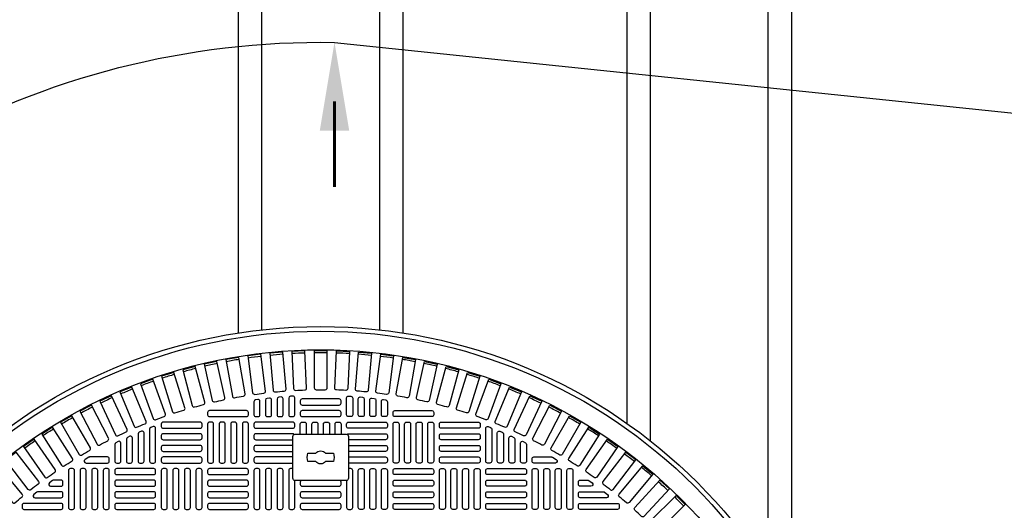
# Model space of a CAD drawing. Extents: x -169 to 6736, y -208 to 3022.
# Tile 428 of 656: x 1512 to 1554, y 1332 to 1353. Entities that reach past the tile are written whole.
import ezdxf

# ---------------------------------------------------------------- set-up
doc = ezdxf.new("R2010")
doc.units = 0
doc.header["$MEASUREMENT"] = 0
for name, color, linetype in [('TANK-MANHOLE-COVER-40', 2, 'CONTINUOUS'), ('TANK-MANHOLE-COVER-HATCH-40', 252, 'CONTINUOUS'), ('TANK-SLOPE', 3, 'CONTINUOUS'), ('TANK-UST-RIB', 7, 'CONTINUOUS')]:
    doc.layers.add(name, color=color, linetype=linetype)

msp = doc.modelspace()

# ---------------------------------------------------------------- linework, layer by layer
at = {"layer": 'TANK-MANHOLE-COVER-40', "color": 2, "linetype": 'Continuous', "flags": 128}
for points in [[(1525.94757, 1335.08849, -0.41421356), (1526.046, 1334.99007), (1526.046, 1333.21841, -0.41421356), (1525.94757, 1333.11999), (1523.78222, 1333.11999, -0.41421356), (1523.68379, 1333.21841), (1523.68379, 1334.99007, -0.41421356), (1523.78222, 1335.08849)], [(1524.32221, 1333.92707, -0.15910028), (1524.32221, 1334.2814), (1524.6538, 1334.2814, -0.4662524), (1525.07599, 1334.2814), (1525.40757, 1334.2814, -0.15910028), (1525.40757, 1333.92707), (1525.07599, 1333.92707, -0.4662524), (1524.6538, 1333.92707)]]:
    msp.add_lwpolyline(points, format="xyb", close=True, dxfattribs=at)
at = {"layer": 'TANK-MANHOLE-COVER-40', "color": 4, "linetype": 'Continuous'}
msp.add_circle((1524.86489, 1317.01762), 22.63902, dxfattribs=at)
at = {"layer": 'TANK-MANHOLE-COVER-40', "color": 1, "linetype": 'Continuous'}
msp.add_circle((1524.86489, 1317.01762), 22.44094, dxfattribs=at)
at = {"layer": 'TANK-MANHOLE-COVER-40', "color": 2, "linetype": 'Continuous'}
msp.add_circle((1524.86489, 1317.01762), 21.65354, dxfattribs=at)
at = {"layer": 'TANK-MANHOLE-COVER-HATCH-40', "linetype": 'Continuous'}
for points in [[(1521.20584, 1336.64001, -0.00491171), (1521.59203, 1336.70811, 0.41709369), (1521.65667, 1336.79945), (1521.38304, 1338.35129), (1520.84023, 1338.25557), (1521.11386, 1336.70374, 0.41709369), (1521.20584, 1336.64001)], [(1522.06524, 1336.78094, -0.00491171), (1522.45403, 1336.83213, 0.41709369), (1522.52259, 1336.92057), (1522.31691, 1338.48286), (1521.77045, 1338.41091), (1521.97612, 1336.84862, 0.41709369), (1522.06524, 1336.78094)], [(1522.92996, 1336.88425, -0.00491171), (1523.32063, 1336.91843, 0.41709369), (1523.39297, 1337.00379), (1523.25564, 1338.57357), (1522.70655, 1338.52553), (1522.84389, 1336.95576, 0.41709369), (1522.92996, 1336.88425)], [(1523.79838, 1336.94974, -0.00491171), (1524.19016, 1336.96685, 0.41709369), (1524.26616, 1337.04898), (1524.19743, 1338.62325), (1523.64677, 1338.5992), (1523.7155, 1337.02493, 0.41709369), (1523.79838, 1336.94974)], [(1524.66882, 1336.97729, -0.00491171), (1525.06097, 1336.97729, 0.41709369), (1525.14048, 1337.05603), (1525.14048, 1338.6318), (1524.5893, 1338.6318), (1524.5893, 1337.05603, 0.41709369), (1524.66882, 1336.97729)], [(1525.93141, 1336.94974, 0.00491171), (1525.53963, 1336.96685, -0.41709369), (1525.46363, 1337.04898), (1525.53236, 1338.62325), (1526.08302, 1338.5992), (1526.01428, 1337.02493, -0.41709369), (1525.93141, 1336.94974)], [(1526.79982, 1336.88425, 0.00491171), (1526.40916, 1336.91843, -0.41709369), (1526.33681, 1337.00379), (1526.47415, 1338.57357), (1527.02324, 1338.52553), (1526.8859, 1336.95576, -0.41709369), (1526.79982, 1336.88425)], [(1527.66455, 1336.78094, 0.00491171), (1527.27575, 1336.83213, -0.41709369), (1527.2072, 1336.92057), (1527.41288, 1338.48286), (1527.95934, 1338.41091), (1527.75366, 1336.84862, -0.41709369), (1527.66455, 1336.78094)], [(1528.52395, 1336.64001, 0.00491171), (1528.13776, 1336.70811, -0.41709369), (1528.07312, 1336.79945), (1528.34675, 1338.35129), (1528.88956, 1338.25557), (1528.61593, 1336.70374, -0.41709369), (1528.52395, 1336.64001)], [(1519.50956, 1336.24643, -0.00491171), (1519.88835, 1336.34793, 0.41709369), (1519.94477, 1336.44456), (1519.53693, 1337.96664), (1519.00453, 1337.82398), (1519.41237, 1336.30191, 0.41709369), (1519.50956, 1336.24643)], [(1520.3534, 1336.46173, -0.00491171), (1520.73626, 1336.54661, 0.41709369), (1520.79685, 1336.64069), (1520.45579, 1338.1791), (1519.91767, 1338.05981), (1520.25873, 1336.52139, 0.41709369), (1520.3534, 1336.46173)], [(1529.37639, 1336.46173, 0.00491171), (1528.99353, 1336.54661, -0.41709369), (1528.93294, 1336.64069), (1529.274, 1338.1791), (1529.81212, 1338.05981), (1529.47106, 1336.52139, -0.41709369), (1529.37639, 1336.46173)], [(1530.22023, 1336.24643, 0.00491171), (1529.84144, 1336.34793, -0.41709369), (1529.78501, 1336.44456), (1530.19285, 1337.96664), (1530.72525, 1337.82398), (1530.31741, 1336.30191, -0.41709369), (1530.22023, 1336.24643)], [(1518.6759, 1335.99454, -0.00491171), (1519.04991, 1336.11246, 0.41709369), (1519.10207, 1336.21146), (1518.62822, 1337.7143), (1518.10255, 1337.54856), (1518.57639, 1336.04572, 0.41709369), (1518.6759, 1335.99454)], [(1531.05388, 1335.99454, 0.00491171), (1530.67988, 1336.11246, -0.41709369), (1530.62772, 1336.21146), (1531.10157, 1337.7143), (1531.62724, 1337.54856), (1531.15339, 1336.04572, -0.41709369), (1531.05388, 1335.99454)], [(1517.04551, 1335.38292, -0.00491171), (1517.40781, 1335.53299, 0.41709369), (1517.45114, 1335.63616), (1516.84812, 1337.09198), (1516.3389, 1336.88105), (1516.94192, 1335.42523, 0.41709369), (1517.04551, 1335.38292)], [(1517.85403, 1335.70651, -0.00491171), (1518.22254, 1335.84064, 0.41709369), (1518.27033, 1335.94182), (1517.73138, 1337.42256), (1517.21344, 1337.23405), (1517.75239, 1335.75331, 0.41709369), (1517.85403, 1335.70651)], [(1531.87575, 1335.70651, 0.00491171), (1531.50725, 1335.84064, -0.41709369), (1531.45946, 1335.94182), (1531.99841, 1337.42256), (1532.51635, 1337.23405), (1531.9774, 1335.75331, -0.41709369), (1531.87575, 1335.70651)], [(1532.68428, 1335.38292, 0.00491171), (1532.32198, 1335.53299, -0.41709369), (1532.27865, 1335.63616), (1532.88167, 1337.09198), (1533.39089, 1336.88105), (1532.78787, 1335.42523, -0.41709369), (1532.68428, 1335.38292)], [(1516.25187, 1335.02436, -0.00491171), (1516.60728, 1335.19009, 0.41709369), (1516.64607, 1335.29505), (1515.98012, 1336.72319), (1515.48058, 1336.49025), (1516.14653, 1335.06212, 0.41709369), (1516.25187, 1335.02436)], [(1533.47792, 1335.02436, 0.00491171), (1533.12251, 1335.19009, -0.41709369), (1533.08372, 1335.29505), (1533.74967, 1336.72319), (1534.24921, 1336.49025), (1533.58326, 1335.06212, -0.41709369), (1533.47792, 1335.02436)], [(1515.47462, 1334.63153, -0.00491171), (1515.82247, 1334.8126, 0.41709369), (1515.85664, 1334.91916), (1515.12903, 1336.31688), (1514.64013, 1336.06238), (1515.36774, 1334.66465, 0.41709369), (1515.47462, 1334.63153)], [(1534.25516, 1334.63153, 0.00491171), (1533.90732, 1334.8126, -0.41709369), (1533.87315, 1334.91916), (1534.60076, 1336.31688), (1535.08966, 1336.06238), (1534.36205, 1334.66465, -0.41709369), (1534.25516, 1334.63153)], [(1514.71525, 1334.20516, -0.00491171), (1515.05487, 1334.40124, 0.41709369), (1515.08436, 1334.50919), (1514.29648, 1335.87384), (1513.81914, 1335.59825), (1514.60702, 1334.2336, 0.41709369), (1514.71525, 1334.20516)], [(1535.01453, 1334.20516, 0.00491171), (1534.67492, 1334.40124, -0.41709369), (1534.64543, 1334.50919), (1535.43331, 1335.87384), (1535.91065, 1335.59825), (1535.12276, 1334.2336, -0.41709369), (1535.01453, 1334.20516)], [(1513.9752, 1333.74608, -0.00491171), (1514.30594, 1333.95679, 0.41709369), (1514.3307, 1334.06592), (1513.48404, 1335.39491), (1513.01918, 1335.09876), (1513.86584, 1333.76977, 0.41709369), (1513.9752, 1333.74608)], [(1523.99875, 1335.08849), (1523.99875, 1335.52156, -0.41421356), (1524.07749, 1335.6003), (1524.17592, 1335.6003, -0.41421356), (1524.25466, 1335.52156), (1524.25466, 1335.08849)], [(1524.49088, 1335.08849), (1524.49088, 1335.52156, -0.41421356), (1524.56962, 1335.6003), (1524.66804, 1335.6003, -0.41421356), (1524.74678, 1335.52156), (1524.74678, 1335.08849)], [(1524.983, 1335.08849), (1524.983, 1335.52156, -0.41421356), (1525.06174, 1335.6003), (1525.16017, 1335.6003, -0.41421356), (1525.23891, 1335.52156), (1525.23891, 1335.08849)], [(1525.47513, 1335.08849), (1525.47513, 1335.52156, -0.41421356), (1525.55387, 1335.6003), (1525.6523, 1335.6003, -0.41421356), (1525.73104, 1335.52156), (1525.73104, 1335.08849)], [(1535.75458, 1333.74608, 0.00491171), (1535.42385, 1333.95679, -0.41709369), (1535.39909, 1334.06592), (1536.24575, 1335.39491), (1536.71061, 1335.09876), (1535.86395, 1333.76977, -0.41709369), (1535.75458, 1333.74608)], [(1523.74361, 1335.08064, 0.21912867), (1523.68379, 1335.10818), (1522.10899, 1335.10818), (1522.10899, 1335.10818, 0.41421356), (1522.03025, 1335.02944), (1522.03025, 1334.93101), (1522.03025, 1334.93101, 0.41421356), (1522.10899, 1334.85227), (1523.68379, 1334.85227), (1523.68379, 1334.85227)], [(1525.98618, 1335.08064, -0.21912867), (1526.046, 1335.10818), (1527.6208, 1335.10818), (1527.6208, 1335.10818, -0.41421356), (1527.69954, 1335.02944), (1527.69954, 1334.93101), (1527.69954, 1334.93101, -0.41421356), (1527.6208, 1334.85227), (1526.046, 1334.85227), (1526.046, 1334.85227)], [(1513.25588, 1333.25516, -0.00491171), (1513.57712, 1333.48009, 0.41709369), (1513.59709, 1333.5902), (1512.69326, 1334.88099), (1512.24176, 1334.56485), (1513.14559, 1333.27405, 0.41709369), (1513.25588, 1333.25516)], [(1523.68379, 1334.61605), (1522.10899, 1334.61605, 0.41421356), (1522.03025, 1334.53731), (1522.03025, 1334.43888, 0.41421356), (1522.10899, 1334.36014), (1523.68379, 1334.36014)], [(1526.046, 1334.61605), (1527.6208, 1334.61605, -0.41421356), (1527.69954, 1334.53731), (1527.69954, 1334.43888, -0.41421356), (1527.6208, 1334.36014), (1526.046, 1334.36014)], [(1536.47391, 1333.25516, 0.00491171), (1536.15267, 1333.48009, -0.41709369), (1536.1327, 1333.5902), (1537.03652, 1334.88099), (1537.48802, 1334.56485), (1536.5842, 1333.27405, -0.41709369), (1536.47391, 1333.25516)], [(1512.55866, 1332.73333, -0.41709369), (1512.44765, 1332.74739), (1511.48838, 1333.99753), (1511.92566, 1334.33307), (1512.88493, 1333.08293, -0.41709369), (1512.86978, 1332.97206, 0.00491171), (1512.55866, 1332.73333)], [(1515.06671, 1334.12392, 0.1342636), (1515.02664, 1334.11297), (1514.86013, 1334.01454, 0.76325856), (1514.9002, 1333.86802), (1515.80978, 1333.86802), (1515.80978, 1333.86802, 0.41421356), (1515.88852, 1333.94676), (1515.88852, 1334.04518), (1515.88852, 1334.04518, 0.41421356), (1515.80978, 1334.12392), (1515.04518, 1334.12392)], [(1523.68379, 1334.12392), (1522.10899, 1334.12392, 0.41421356), (1522.03025, 1334.04518), (1522.03025, 1333.94676, 0.41421356), (1522.10899, 1333.86802), (1523.68379, 1333.86802)], [(1526.046, 1334.12392), (1527.6208, 1334.12392, -0.41421356), (1527.69954, 1334.04518), (1527.69954, 1333.94676, -0.41421356), (1527.6208, 1333.86802), (1526.046, 1333.86802)], [(1534.66308, 1334.12392, -0.1342636), (1534.70315, 1334.11297), (1534.86965, 1334.01454, -0.76325856), (1534.82959, 1333.86802), (1533.92001, 1333.86802), (1533.92001, 1333.86802, -0.41421356), (1533.84127, 1333.94676), (1533.84127, 1334.04518), (1533.84127, 1334.04518, -0.41421356), (1533.92001, 1334.12392), (1534.68461, 1334.12392)], [(1537.17113, 1332.73333, 0.41709369), (1537.28214, 1332.74739), (1538.24141, 1333.99753), (1537.80413, 1334.33307), (1536.84486, 1333.08293, 0.41709369), (1536.86001, 1332.97206, -0.00491171), (1537.17113, 1332.73333)], [(1511.88486, 1332.18158, -0.00491171), (1512.18527, 1332.43365, 0.41709369), (1512.19557, 1332.54508), (1511.18269, 1333.75219), (1510.76046, 1333.3979), (1511.77334, 1332.19079, 0.41709369), (1511.88486, 1332.18158)], [(1537.84492, 1332.18158, 0.00491171), (1537.54452, 1332.43365, -0.41709369), (1537.53422, 1332.54508), (1538.5471, 1333.75219), (1538.96933, 1333.3979), (1537.95645, 1332.19079, -0.41709369), (1537.84492, 1332.18158)], [(1523.68379, 1333.6318), (1523.68379, 1333.6318), (1523.58537, 1333.6318, 0.41421356), (1523.50663, 1333.55306), (1523.50663, 1333.55306), (1523.50663, 1331.97825, 0.41421356), (1523.58537, 1331.89951), (1523.58537, 1331.89951), (1523.68379, 1331.89951, 0.41421356), (1523.76253, 1331.97825), (1523.76253, 1331.97825), (1523.76253, 1333.12207)], [(1525.96726, 1333.12207), (1525.96726, 1331.97825), (1525.96726, 1331.97825, 0.41421356), (1526.046, 1331.89951), (1526.14442, 1331.89951), (1526.14442, 1331.89951, 0.41421356), (1526.22316, 1331.97825), (1526.22316, 1333.55306), (1526.22316, 1333.55306, 0.41421356), (1526.14442, 1333.6318), (1526.046, 1333.6318), (1526.046, 1333.6318)], [(1513.52671, 1333.13967, 0.15754945), (1513.48064, 1333.12478), (1513.34424, 1333.02636, 0.72778796), (1513.39031, 1332.88377), (1513.84127, 1332.88377), (1513.84127, 1332.88377, 0.41421356), (1513.92001, 1332.96251), (1513.92001, 1333.06093), (1513.92001, 1333.06093, 0.41421356), (1513.84127, 1333.13967), (1513.50127, 1333.13967)], [(1524.02541, 1333.11999, 0.21525044), (1523.99875, 1333.06093), (1523.99875, 1332.96251, 0.41421356), (1524.07749, 1332.88377), (1525.6523, 1332.88377, 0.41421356), (1525.73104, 1332.96251), (1525.73104, 1333.06093, 0.21525044), (1525.70438, 1333.11999)], [(1536.20307, 1333.13967, -0.15754945), (1536.24915, 1333.12478), (1536.38555, 1333.02636, -0.72778796), (1536.33948, 1332.88377), (1535.88852, 1332.88377), (1535.88852, 1332.88377, -0.41421356), (1535.80978, 1332.96251), (1535.80978, 1333.06093), (1535.80978, 1333.06093, -0.41421356), (1535.88852, 1333.13967), (1536.22852, 1333.13967)], [(1512.86061, 1332.64755, 0.16819223), (1512.81193, 1332.63069), (1512.68681, 1332.53227, 0.71204699), (1512.73549, 1332.39164), (1513.84127, 1332.39164), (1513.84127, 1332.39164, 0.41421356), (1513.92001, 1332.47038), (1513.92001, 1332.56881), (1513.92001, 1332.56881, 0.41421356), (1513.84127, 1332.64755), (1512.83336, 1332.64755)], [(1536.86917, 1332.64755, -0.16819223), (1536.91786, 1332.63069), (1537.04298, 1332.53227, -0.71204699), (1536.9943, 1332.39164), (1535.88852, 1332.39164), (1535.88852, 1332.39164, -0.41421356), (1535.80978, 1332.47038), (1535.80978, 1332.56881), (1535.80978, 1332.56881, -0.41421356), (1535.88852, 1332.64755), (1536.89643, 1332.64755)], [(1539.11716, 1330.99259, 0.00491171), (1538.83986, 1331.26989, -0.41709369), (1538.83931, 1331.38179), (1539.95355, 1332.49602), (1540.34329, 1332.10628), (1539.22906, 1330.99204, -0.41709369), (1539.11716, 1330.99259)]]:
    msp.add_lwpolyline(points, format="xyb", dxfattribs=at)
for points in [[(1522.52237, 1336.53209), (1522.52237, 1335.91526), (1522.52237, 1335.91526, 0.41421356), (1522.60111, 1335.83652), (1522.69954, 1335.83652), (1522.69954, 1335.83652, 0.41421356), (1522.77828, 1335.91526), (1522.77828, 1336.54321, 0.44756586), (1522.6907, 1336.62146), (1522.59227, 1336.61034, 0.38162971)], [(1523.0145, 1336.58291), (1523.0145, 1335.91526), (1523.0145, 1335.91526, 0.41421356), (1523.09324, 1335.83652), (1523.19167, 1335.83652), (1523.19167, 1335.83652, 0.41421356), (1523.27041, 1335.91526), (1523.27041, 1336.59154, 0.44006189), (1523.18479, 1336.66997), (1523.08636, 1336.66135, 0.3888292)], [(1523.50663, 1336.62124), (1523.50663, 1335.91526), (1523.50663, 1335.91526, 0.41421356), (1523.58537, 1335.83652), (1523.68379, 1335.83652), (1523.68379, 1335.83652, 0.41421356), (1523.76253, 1335.91526), (1523.76253, 1336.62739, 0.43261554), (1523.67888, 1336.70598), (1523.58045, 1336.69983, 0.39604796)], [(1526.22316, 1336.62124), (1526.22316, 1335.91526), (1526.22316, 1335.91526, -0.41421356), (1526.14442, 1335.83652), (1526.046, 1335.83652), (1526.046, 1335.83652, -0.41421356), (1525.96726, 1335.91526), (1525.96726, 1336.62739, -0.43261554), (1526.05091, 1336.70598), (1526.14933, 1336.69983, -0.39604796)], [(1526.71529, 1336.58291), (1526.71529, 1335.91526), (1526.71529, 1335.91526, -0.41421356), (1526.63655, 1335.83652), (1526.53812, 1335.83652), (1526.53812, 1335.83652, -0.41421356), (1526.45938, 1335.91526), (1526.45938, 1336.59154, -0.44006189), (1526.545, 1336.66997), (1526.64342, 1336.66135, -0.3888292)], [(1527.20741, 1336.53209), (1527.20741, 1335.91526), (1527.20741, 1335.91526, -0.41421356), (1527.12867, 1335.83652), (1527.03025, 1335.83652), (1527.03025, 1335.83652, -0.41421356), (1526.95151, 1335.91526), (1526.95151, 1336.54321, -0.44756586), (1527.03909, 1336.62146), (1527.13751, 1336.61034, -0.38162971)], [(1522.03025, 1336.4687), (1522.03025, 1335.91526), (1522.03025, 1335.91526, 0.41421356), (1522.10899, 1335.83652), (1522.20741, 1335.83652), (1522.20741, 1335.83652, 0.41421356), (1522.28615, 1335.91526), (1522.28615, 1336.48234, 0.45513358), (1522.19661, 1336.56033), (1522.09818, 1336.5467, 0.37444426)], [(1525.73104, 1336.50581, 0.41421356), (1525.6523, 1336.58455), (1524.07749, 1336.58455, 0.41421356), (1523.99875, 1336.50581), (1523.99875, 1336.40739, 0.41421356), (1524.07749, 1336.32865), (1525.6523, 1336.32865, 0.41421356), (1525.73104, 1336.40739)], [(1527.69954, 1336.4687), (1527.69954, 1335.91526), (1527.69954, 1335.91526, -0.41421356), (1527.6208, 1335.83652), (1527.52237, 1335.83652), (1527.52237, 1335.83652, -0.41421356), (1527.44363, 1335.91526), (1527.44363, 1336.48234, -0.45513358), (1527.53318, 1336.56033), (1527.6316, 1336.5467, -0.37444426)], [(1521.79403, 1336.01369, 0.41421356), (1521.71529, 1336.09243), (1520.14048, 1336.09243, 0.41421356), (1520.06174, 1336.01369), (1520.06174, 1335.91526, 0.41421356), (1520.14048, 1335.83652), (1521.71529, 1335.83652, 0.41421356), (1521.79403, 1335.91526)], [(1525.73104, 1336.01369, 0.41421356), (1525.6523, 1336.09243), (1524.07749, 1336.09243, 0.41421356), (1523.99875, 1336.01369), (1523.99875, 1335.91526, 0.41421356), (1524.07749, 1335.83652), (1525.6523, 1335.83652, 0.41421356), (1525.73104, 1335.91526)], [(1527.93576, 1336.01369, -0.41421356), (1528.0145, 1336.09243), (1529.5893, 1336.09243, -0.41421356), (1529.66804, 1336.01369), (1529.66804, 1335.91526, -0.41421356), (1529.5893, 1335.83652), (1528.0145, 1335.83652, -0.41421356), (1527.93576, 1335.91526)], [(1517.60111, 1335.30193), (1517.60111, 1333.94676), (1517.60111, 1333.94676, 0.41421356), (1517.67985, 1333.86802), (1517.77828, 1333.86802), (1517.77828, 1333.86802, 0.41421356), (1517.85702, 1333.94676), (1517.85702, 1335.34012, 0.52729524), (1517.74979, 1335.41353), (1517.65137, 1335.37533, 0.30950451)], [(1532.12867, 1335.30193), (1532.12867, 1333.94676), (1532.12867, 1333.94676, -0.41421356), (1532.04993, 1333.86802), (1531.95151, 1333.86802), (1531.95151, 1333.86802, -0.41421356), (1531.87277, 1333.94676), (1531.87277, 1335.34012, -0.52729524), (1531.98, 1335.41353), (1532.07842, 1335.37533, -0.30950451)], [(1516.61686, 1334.88389), (1516.61686, 1333.94676), (1516.61686, 1333.94676, 0.41421356), (1516.6956, 1333.86802), (1516.79403, 1333.86802), (1516.79403, 1333.86802, 0.41421356), (1516.87277, 1333.94676), (1516.87277, 1334.92835, 0.54471323), (1516.76161, 1335.00011), (1516.66319, 1334.95565, 0.2947387)], [(1517.10899, 1335.10081), (1517.10899, 1333.94676), (1517.10899, 1333.94676, 0.41421356), (1517.18773, 1333.86802), (1517.28615, 1333.86802), (1517.28615, 1333.86802, 0.41421356), (1517.36489, 1333.94676), (1517.36489, 1335.14209, 0.53592322), (1517.2557, 1335.2147), (1517.15728, 1335.17343, 0.30214843)], [(1532.6208, 1335.10081), (1532.6208, 1333.94676), (1532.6208, 1333.94676, -0.41421356), (1532.54206, 1333.86802), (1532.44363, 1333.86802), (1532.44363, 1333.86802, -0.41421356), (1532.36489, 1333.94676), (1532.36489, 1335.14209, -0.53592322), (1532.47409, 1335.2147), (1532.57251, 1335.17343, -0.30214843)], [(1533.11293, 1334.88389), (1533.11293, 1333.94676), (1533.11293, 1333.94676, -0.41421356), (1533.03419, 1333.86802), (1532.93576, 1333.86802), (1532.93576, 1333.86802, -0.41421356), (1532.85702, 1333.94676), (1532.85702, 1334.92835, -0.54471323), (1532.96818, 1335.00011), (1533.0666, 1334.95565, -0.2947387)], [(1516.12474, 1334.65441), (1516.12474, 1333.94676), (1516.12474, 1333.94676, 0.41421356), (1516.20348, 1333.86802), (1516.3019, 1333.86802), (1516.3019, 1333.86802, 0.41421356), (1516.38064, 1333.94676), (1516.38064, 1334.71124, 0.57735027), (1516.26253, 1334.77943), (1516.16411, 1334.7226, 0.26794919)], [(1533.60505, 1334.65441), (1533.60505, 1333.94676), (1533.60505, 1333.94676, -0.41421356), (1533.52631, 1333.86802), (1533.42789, 1333.86802), (1533.42789, 1333.86802, -0.41421356), (1533.34915, 1333.94676), (1533.34915, 1334.71124, -0.57735027), (1533.46726, 1334.77943), (1533.56568, 1334.7226, -0.26794919)], [(1538.19946, 1331.97767), (1539.26403, 1333.13945), (1539.6704, 1332.76708), (1538.60583, 1331.6053, -0.41709369), (1538.49401, 1331.60097, 0.00491171), (1538.20489, 1331.8659, -0.41709369)], [(1525.73104, 1332.56881, 0.41421356), (1525.6523, 1332.64755), (1524.07749, 1332.64755, 0.41421356), (1523.99875, 1332.56881), (1523.99875, 1332.47038, 0.41421356), (1524.07749, 1332.39164), (1525.6523, 1332.39164, 0.41421356), (1525.73104, 1332.47038)], [(1513.92001, 1332.07668, 0.41421356), (1513.84127, 1332.15542), (1512.26647, 1332.15542, 0.41421356), (1512.18773, 1332.07668), (1512.18773, 1331.97825, 0.41421356), (1512.26647, 1331.89951), (1513.84127, 1331.89951, 0.41421356), (1513.92001, 1331.97825)], [(1525.73104, 1332.07668, 0.41421356), (1525.6523, 1332.15542), (1524.07749, 1332.15542, 0.41421356), (1523.99875, 1332.07668), (1523.99875, 1331.97825, 0.41421356), (1524.07749, 1331.89951), (1525.6523, 1331.89951, 0.41421356), (1525.73104, 1331.97825)], [(1535.80978, 1332.07668, -0.41421356), (1535.88852, 1332.15542), (1537.46332, 1332.15542, -0.41421356), (1537.54206, 1332.07668), (1537.54206, 1331.97825, -0.41421356), (1537.46332, 1331.89951), (1535.88852, 1331.89951, -0.41421356), (1535.80978, 1331.97825)]]:
    msp.add_lwpolyline(points, format="xyb", close=True, dxfattribs=at)
at = {"layer": 'TANK-MANHOLE-COVER-HATCH-40', "linetype": 'Continuous', "flags": 128}
for points in [[(1518.09324, 1335.42314, 0.41421356), (1518.17198, 1335.3444), (1519.74678, 1335.3444, 0.41421356), (1519.82552, 1335.42314), (1519.82552, 1335.52156, 0.41421356), (1519.74678, 1335.6003), (1518.17198, 1335.6003, 0.41421356), (1518.09324, 1335.52156)], [(1520.23891, 1333.86802, 0.41421356), (1520.31765, 1333.94676), (1520.31765, 1335.52156, 0.41421356), (1520.23891, 1335.6003), (1520.14048, 1335.6003, 0.41421356), (1520.06174, 1335.52156), (1520.06174, 1333.94676, 0.41421356), (1520.14048, 1333.86802)], [(1520.73104, 1333.86802, 0.41421356), (1520.80978, 1333.94676), (1520.80978, 1335.52156, 0.41421356), (1520.73104, 1335.6003), (1520.63261, 1335.6003, 0.41421356), (1520.55387, 1335.52156), (1520.55387, 1333.94676, 0.41421356), (1520.63261, 1333.86802)], [(1521.22316, 1333.86802, 0.41421356), (1521.3019, 1333.94676), (1521.3019, 1335.52156, 0.41421356), (1521.22316, 1335.6003), (1521.12474, 1335.6003, 0.41421356), (1521.046, 1335.52156), (1521.046, 1333.94676, 0.41421356), (1521.12474, 1333.86802)], [(1521.71529, 1333.86802, 0.41421356), (1521.79403, 1333.94676), (1521.79403, 1335.52156, 0.41421356), (1521.71529, 1335.6003), (1521.61686, 1335.6003, 0.41421356), (1521.53812, 1335.52156), (1521.53812, 1333.94676, 0.41421356), (1521.61686, 1333.86802)], [(1522.03025, 1335.42314, 0.41421356), (1522.10899, 1335.3444), (1523.68379, 1335.3444, 0.41421356), (1523.76253, 1335.42314), (1523.76253, 1335.52156, 0.41421356), (1523.68379, 1335.6003), (1522.10899, 1335.6003, 0.41421356), (1522.03025, 1335.52156)], [(1527.69954, 1335.42314, -0.41421356), (1527.6208, 1335.3444), (1526.046, 1335.3444, -0.41421356), (1525.96726, 1335.42314), (1525.96726, 1335.52156, -0.41421356), (1526.046, 1335.6003), (1527.6208, 1335.6003, -0.41421356), (1527.69954, 1335.52156)], [(1528.0145, 1333.86802, -0.41421356), (1527.93576, 1333.94676), (1527.93576, 1335.52156, -0.41421356), (1528.0145, 1335.6003), (1528.11293, 1335.6003, -0.41421356), (1528.19167, 1335.52156), (1528.19167, 1333.94676, -0.41421356), (1528.11293, 1333.86802)], [(1528.50663, 1333.86802, -0.41421356), (1528.42789, 1333.94676), (1528.42789, 1335.52156, -0.41421356), (1528.50663, 1335.6003), (1528.60505, 1335.6003, -0.41421356), (1528.68379, 1335.52156), (1528.68379, 1333.94676, -0.41421356), (1528.60505, 1333.86802)], [(1528.99875, 1333.86802, -0.41421356), (1528.92001, 1333.94676), (1528.92001, 1335.52156, -0.41421356), (1528.99875, 1335.6003), (1529.09718, 1335.6003, -0.41421356), (1529.17592, 1335.52156), (1529.17592, 1333.94676, -0.41421356), (1529.09718, 1333.86802)], [(1529.49088, 1333.86802, -0.41421356), (1529.41214, 1333.94676), (1529.41214, 1335.52156, -0.41421356), (1529.49088, 1335.6003), (1529.5893, 1335.6003, -0.41421356), (1529.66804, 1335.52156), (1529.66804, 1333.94676, -0.41421356), (1529.5893, 1333.86802)], [(1531.63655, 1335.42314, -0.41421356), (1531.55781, 1335.3444), (1529.983, 1335.3444, -0.41421356), (1529.90426, 1335.42314), (1529.90426, 1335.52156, -0.41421356), (1529.983, 1335.6003), (1531.55781, 1335.6003, -0.41421356), (1531.63655, 1335.52156)], [(1518.09324, 1334.93101, 0.41421356), (1518.17198, 1334.85227), (1519.74678, 1334.85227, 0.41421356), (1519.82552, 1334.93101), (1519.82552, 1335.02944, 0.41421356), (1519.74678, 1335.10818), (1518.17198, 1335.10818, 0.41421356), (1518.09324, 1335.02944)], [(1531.63655, 1334.93101, -0.41421356), (1531.55781, 1334.85227), (1529.983, 1334.85227, -0.41421356), (1529.90426, 1334.93101), (1529.90426, 1335.02944, -0.41421356), (1529.983, 1335.10818), (1531.55781, 1335.10818, -0.41421356), (1531.63655, 1335.02944)], [(1518.09324, 1334.43888, 0.41421356), (1518.17198, 1334.36014), (1519.74678, 1334.36014, 0.41421356), (1519.82552, 1334.43888), (1519.82552, 1334.53731, 0.41421356), (1519.74678, 1334.61605), (1518.17198, 1334.61605, 0.41421356), (1518.09324, 1334.53731)], [(1531.63655, 1334.43888, -0.41421356), (1531.55781, 1334.36014), (1529.983, 1334.36014, -0.41421356), (1529.90426, 1334.43888), (1529.90426, 1334.53731, -0.41421356), (1529.983, 1334.61605), (1531.55781, 1334.61605, -0.41421356), (1531.63655, 1334.53731)], [(1518.09324, 1333.94676, 0.41421356), (1518.17198, 1333.86802), (1519.74678, 1333.86802, 0.41421356), (1519.82552, 1333.94676), (1519.82552, 1334.04518, 0.41421356), (1519.74678, 1334.12392), (1518.17198, 1334.12392, 0.41421356), (1518.09324, 1334.04518)], [(1531.63655, 1333.94676, -0.41421356), (1531.55781, 1333.86802), (1529.983, 1333.86802, -0.41421356), (1529.90426, 1333.94676), (1529.90426, 1334.04518, -0.41421356), (1529.983, 1334.12392), (1531.55781, 1334.12392, -0.41421356), (1531.63655, 1334.04518)], [(1514.3334, 1331.89951, 0.41421356), (1514.41214, 1331.97825), (1514.41214, 1333.55306, 0.41421356), (1514.3334, 1333.6318), (1514.23497, 1333.6318, 0.41421356), (1514.15623, 1333.55306), (1514.15623, 1331.97825, 0.41421356), (1514.23497, 1331.89951)], [(1514.82552, 1331.89951, 0.41421356), (1514.90426, 1331.97825), (1514.90426, 1333.55306, 0.41421356), (1514.82552, 1333.6318), (1514.7271, 1333.6318, 0.41421356), (1514.64836, 1333.55306), (1514.64836, 1331.97825, 0.41421356), (1514.7271, 1331.89951)], [(1515.31765, 1331.89951, 0.41421356), (1515.39639, 1331.97825), (1515.39639, 1333.55306, 0.41421356), (1515.31765, 1333.6318), (1515.21922, 1333.6318, 0.41421356), (1515.14048, 1333.55306), (1515.14048, 1331.97825, 0.41421356), (1515.21922, 1331.89951)], [(1515.80978, 1331.89951, 0.41421356), (1515.88852, 1331.97825), (1515.88852, 1333.55306, 0.41421356), (1515.80978, 1333.6318), (1515.71135, 1333.6318, 0.41421356), (1515.63261, 1333.55306), (1515.63261, 1331.97825, 0.41421356), (1515.71135, 1331.89951)], [(1517.85702, 1333.55306, 0.41421356), (1517.77828, 1333.6318), (1516.20348, 1333.6318, 0.41421356), (1516.12474, 1333.55306), (1516.12474, 1333.45463, 0.41421356), (1516.20348, 1333.37589), (1517.77828, 1333.37589, 0.41421356), (1517.85702, 1333.45463)], [(1518.27041, 1331.89951, 0.41421356), (1518.34915, 1331.97825), (1518.34915, 1333.55306, 0.41421356), (1518.27041, 1333.6318), (1518.17198, 1333.6318, 0.41421356), (1518.09324, 1333.55306), (1518.09324, 1331.97825, 0.41421356), (1518.17198, 1331.89951)], [(1518.76253, 1331.89951, 0.41421356), (1518.84127, 1331.97825), (1518.84127, 1333.55306, 0.41421356), (1518.76253, 1333.6318), (1518.66411, 1333.6318, 0.41421356), (1518.58537, 1333.55306), (1518.58537, 1331.97825, 0.41421356), (1518.66411, 1331.89951)], [(1519.25466, 1331.89951, 0.41421356), (1519.3334, 1331.97825), (1519.3334, 1333.55306, 0.41421356), (1519.25466, 1333.6318), (1519.15623, 1333.6318, 0.41421356), (1519.07749, 1333.55306), (1519.07749, 1331.97825, 0.41421356), (1519.15623, 1331.89951)], [(1519.74678, 1331.89951, 0.41421356), (1519.82552, 1331.97825), (1519.82552, 1333.55306, 0.41421356), (1519.74678, 1333.6318), (1519.64836, 1333.6318, 0.41421356), (1519.56962, 1333.55306), (1519.56962, 1331.97825, 0.41421356), (1519.64836, 1331.89951)], [(1521.79403, 1333.55306, 0.41421356), (1521.71529, 1333.6318), (1520.14048, 1333.6318, 0.41421356), (1520.06174, 1333.55306), (1520.06174, 1333.45463, 0.41421356), (1520.14048, 1333.37589), (1521.71529, 1333.37589, 0.41421356), (1521.79403, 1333.45463)], [(1522.20741, 1331.89951, 0.41421356), (1522.28615, 1331.97825), (1522.28615, 1333.55306, 0.41421356), (1522.20741, 1333.6318), (1522.10899, 1333.6318, 0.41421356), (1522.03025, 1333.55306), (1522.03025, 1331.97825, 0.41421356), (1522.10899, 1331.89951)], [(1522.69954, 1331.89951, 0.41421356), (1522.77828, 1331.97825), (1522.77828, 1333.55306, 0.41421356), (1522.69954, 1333.6318), (1522.60111, 1333.6318, 0.41421356), (1522.52237, 1333.55306), (1522.52237, 1331.97825, 0.41421356), (1522.60111, 1331.89951)], [(1523.19167, 1331.89951, 0.41421356), (1523.27041, 1331.97825), (1523.27041, 1333.55306, 0.41421356), (1523.19167, 1333.6318), (1523.09324, 1333.6318, 0.41421356), (1523.0145, 1333.55306), (1523.0145, 1331.97825, 0.41421356), (1523.09324, 1331.89951)], [(1526.53812, 1331.89951, -0.41421356), (1526.45938, 1331.97825), (1526.45938, 1333.55306, -0.41421356), (1526.53812, 1333.6318), (1526.63655, 1333.6318, -0.41421356), (1526.71529, 1333.55306), (1526.71529, 1331.97825, -0.41421356), (1526.63655, 1331.89951)], [(1527.03025, 1331.89951, -0.41421356), (1526.95151, 1331.97825), (1526.95151, 1333.55306, -0.41421356), (1527.03025, 1333.6318), (1527.12867, 1333.6318, -0.41421356), (1527.20741, 1333.55306), (1527.20741, 1331.97825, -0.41421356), (1527.12867, 1331.89951)], [(1527.52237, 1331.89951, -0.41421356), (1527.44363, 1331.97825), (1527.44363, 1333.55306, -0.41421356), (1527.52237, 1333.6318), (1527.6208, 1333.6318, -0.41421356), (1527.69954, 1333.55306), (1527.69954, 1331.97825, -0.41421356), (1527.6208, 1331.89951)], [(1527.93576, 1333.55306, -0.41421356), (1528.0145, 1333.6318), (1529.5893, 1333.6318, -0.41421356), (1529.66804, 1333.55306), (1529.66804, 1333.45463, -0.41421356), (1529.5893, 1333.37589), (1528.0145, 1333.37589, -0.41421356), (1527.93576, 1333.45463)], [(1529.983, 1331.89951, -0.41421356), (1529.90426, 1331.97825), (1529.90426, 1333.55306, -0.41421356), (1529.983, 1333.6318), (1530.08143, 1333.6318, -0.41421356), (1530.16017, 1333.55306), (1530.16017, 1331.97825, -0.41421356), (1530.08143, 1331.89951)], [(1530.47513, 1331.89951, -0.41421356), (1530.39639, 1331.97825), (1530.39639, 1333.55306, -0.41421356), (1530.47513, 1333.6318), (1530.57356, 1333.6318, -0.41421356), (1530.6523, 1333.55306), (1530.6523, 1331.97825, -0.41421356), (1530.57356, 1331.89951)], [(1530.96726, 1331.89951, -0.41421356), (1530.88852, 1331.97825), (1530.88852, 1333.55306, -0.41421356), (1530.96726, 1333.6318), (1531.06568, 1333.6318, -0.41421356), (1531.14442, 1333.55306), (1531.14442, 1331.97825, -0.41421356), (1531.06568, 1331.89951)], [(1531.45938, 1331.89951, -0.41421356), (1531.38064, 1331.97825), (1531.38064, 1333.55306, -0.41421356), (1531.45938, 1333.6318), (1531.55781, 1333.6318, -0.41421356), (1531.63655, 1333.55306), (1531.63655, 1331.97825, -0.41421356), (1531.55781, 1331.89951)], [(1531.87277, 1333.55306, -0.41421356), (1531.95151, 1333.6318), (1533.52631, 1333.6318, -0.41421356), (1533.60505, 1333.55306), (1533.60505, 1333.45463, -0.41421356), (1533.52631, 1333.37589), (1531.95151, 1333.37589, -0.41421356), (1531.87277, 1333.45463)], [(1533.92001, 1331.89951, -0.41421356), (1533.84127, 1331.97825), (1533.84127, 1333.55306, -0.41421356), (1533.92001, 1333.6318), (1534.01844, 1333.6318, -0.41421356), (1534.09718, 1333.55306), (1534.09718, 1331.97825, -0.41421356), (1534.01844, 1331.89951)], [(1534.41214, 1331.89951, -0.41421356), (1534.3334, 1331.97825), (1534.3334, 1333.55306, -0.41421356), (1534.41214, 1333.6318), (1534.51056, 1333.6318, -0.41421356), (1534.5893, 1333.55306), (1534.5893, 1331.97825, -0.41421356), (1534.51056, 1331.89951)], [(1534.90426, 1331.89951, -0.41421356), (1534.82552, 1331.97825), (1534.82552, 1333.55306, -0.41421356), (1534.90426, 1333.6318), (1535.00269, 1333.6318, -0.41421356), (1535.08143, 1333.55306), (1535.08143, 1331.97825, -0.41421356), (1535.00269, 1331.89951)], [(1535.39639, 1331.89951, -0.41421356), (1535.31765, 1331.97825), (1535.31765, 1333.55306, -0.41421356), (1535.39639, 1333.6318), (1535.49482, 1333.6318, -0.41421356), (1535.57356, 1333.55306), (1535.57356, 1331.97825, -0.41421356), (1535.49482, 1331.89951)], [(1517.85702, 1333.06093, 0.41421356), (1517.77828, 1333.13967), (1516.20348, 1333.13967, 0.41421356), (1516.12474, 1333.06093), (1516.12474, 1332.96251, 0.41421356), (1516.20348, 1332.88377), (1517.77828, 1332.88377, 0.41421356), (1517.85702, 1332.96251)], [(1521.79403, 1333.06093, 0.41421356), (1521.71529, 1333.13967), (1520.14048, 1333.13967, 0.41421356), (1520.06174, 1333.06093), (1520.06174, 1332.96251, 0.41421356), (1520.14048, 1332.88377), (1521.71529, 1332.88377, 0.41421356), (1521.79403, 1332.96251)], [(1527.93576, 1333.06093, -0.41421356), (1528.0145, 1333.13967), (1529.5893, 1333.13967, -0.41421356), (1529.66804, 1333.06093), (1529.66804, 1332.96251, -0.41421356), (1529.5893, 1332.88377), (1528.0145, 1332.88377, -0.41421356), (1527.93576, 1332.96251)], [(1531.87277, 1333.06093, -0.41421356), (1531.95151, 1333.13967), (1533.52631, 1333.13967, -0.41421356), (1533.60505, 1333.06093), (1533.60505, 1332.96251, -0.41421356), (1533.52631, 1332.88377), (1531.95151, 1332.88377, -0.41421356), (1531.87277, 1332.96251)], [(1517.85702, 1332.56881, 0.41421356), (1517.77828, 1332.64755), (1516.20348, 1332.64755, 0.41421356), (1516.12474, 1332.56881), (1516.12474, 1332.47038, 0.41421356), (1516.20348, 1332.39164), (1517.77828, 1332.39164, 0.41421356), (1517.85702, 1332.47038)], [(1521.79403, 1332.56881, 0.41421356), (1521.71529, 1332.64755), (1520.14048, 1332.64755, 0.41421356), (1520.06174, 1332.56881), (1520.06174, 1332.47038, 0.41421356), (1520.14048, 1332.39164), (1521.71529, 1332.39164, 0.41421356), (1521.79403, 1332.47038)], [(1527.93576, 1332.56881, -0.41421356), (1528.0145, 1332.64755), (1529.5893, 1332.64755, -0.41421356), (1529.66804, 1332.56881), (1529.66804, 1332.47038, -0.41421356), (1529.5893, 1332.39164), (1528.0145, 1332.39164, -0.41421356), (1527.93576, 1332.47038)], [(1531.87277, 1332.56881, -0.41421356), (1531.95151, 1332.64755), (1533.52631, 1332.64755, -0.41421356), (1533.60505, 1332.56881), (1533.60505, 1332.47038, -0.41421356), (1533.52631, 1332.39164), (1531.95151, 1332.39164, -0.41421356), (1531.87277, 1332.47038)], [(1517.85702, 1332.07668, 0.41421356), (1517.77828, 1332.15542), (1516.20348, 1332.15542, 0.41421356), (1516.12474, 1332.07668), (1516.12474, 1331.97825, 0.41421356), (1516.20348, 1331.89951), (1517.77828, 1331.89951, 0.41421356), (1517.85702, 1331.97825)], [(1521.79403, 1332.07668, 0.41421356), (1521.71529, 1332.15542), (1520.14048, 1332.15542, 0.41421356), (1520.06174, 1332.07668), (1520.06174, 1331.97825, 0.41421356), (1520.14048, 1331.89951), (1521.71529, 1331.89951, 0.41421356), (1521.79403, 1331.97825)], [(1527.93576, 1332.07668, -0.41421356), (1528.0145, 1332.15542), (1529.5893, 1332.15542, -0.41421356), (1529.66804, 1332.07668), (1529.66804, 1331.97825, -0.41421356), (1529.5893, 1331.89951), (1528.0145, 1331.89951, -0.41421356), (1527.93576, 1331.97825)], [(1531.87277, 1332.07668, -0.41421356), (1531.95151, 1332.15542), (1533.52631, 1332.15542, -0.41421356), (1533.60505, 1332.07668), (1533.60505, 1331.97825, -0.41421356), (1533.52631, 1331.89951), (1531.95151, 1331.89951, -0.41421356), (1531.87277, 1331.97825)]]:
    msp.add_lwpolyline(points, format="xyb", close=True, dxfattribs=at)
at = {"layer": 'TANK-MANHOLE-COVER-HATCH-40', "linetype": 'Continuous'}
for start, end in [(96.766426, 98.233574), (94.266426, 95.733574), (91.766426, 93.233574), (89.266426, 90.733574), (86.766426, 88.233574), (84.266426, 85.733574), (81.766426, 83.233574), (104.266426, 105.733574), (101.766426, 103.233574), (99.266426, 100.733574), (79.266426, 80.733574), (76.766426, 78.233574), (74.266426, 75.733574), (106.766426, 108.233574), (71.766426, 73.233574), (109.266426, 110.733574), (69.266426, 70.733574), (114.266426, 115.733574), (111.766426, 113.233574), (66.766426, 68.233574), (64.266426, 65.733574), (116.766426, 118.233574), (61.766426, 63.233574), (119.266426, 120.733574), (59.266426, 60.733574), (121.766426, 123.233574), (56.766426, 58.233574), (124.266426, 125.733574), (54.266426, 55.733574), (51.766426, 53.233574), (49.266426, 50.733574), (46.766426, 48.233574), (44.266426, 45.733574)]:
    msp.add_arc((1524.86489, 1317.01762), 21.52559, start, end, dxfattribs=at)
at = {"layer": 'TANK-SLOPE'}
msp.add_line((1525.45136, 1351.71715), (1689.85148, 1334.56), dxfattribs=at)
msp.add_lwpolyline([(1525.45136, 1282.44745, -1.01702303), (1525.45074, 1351.71562), (1525.45136, 1351.71561)], format="xyb", dxfattribs=at)
at = {"layer": 'TANK-SLOPE', "const_width": 0.125}
msp.add_lwpolyline([(1525.45136, 1349.21561), (1525.45136, 1345.57483)], dxfattribs=at)
at = {"layer": 'TANK-SLOPE'}
msp.add_solid([(1524.82636, 1347.96561), (1525.45136, 1351.71561), (1526.07636, 1347.96561)], dxfattribs=at)
at = {"layer": 'TANK-UST-RIB'}
for p, q in [((1522.37201, 1339.51898), (1522.37201, 1380.01839)), ((1527.37201, 1339.51739), (1527.37201, 1380.01839)), ((1538.87201, 1334.80318), (1538.87201, 1380.01839)), ((1543.87201, 1329.31619), (1543.87201, 1380.01839)), ((1521.37201, 1339.38557), (1521.37201, 1378.01839)), ((1528.37201, 1339.38334), (1528.37201, 1378.01839)), ((1537.87201, 1335.54706), (1537.87201, 1378.01839)), ((1544.87201, 1327.61198), (1544.87201, 1378.01839))]:
    msp.add_line(p, q, dxfattribs=at)

doc.saveas('drawing.dxf')
